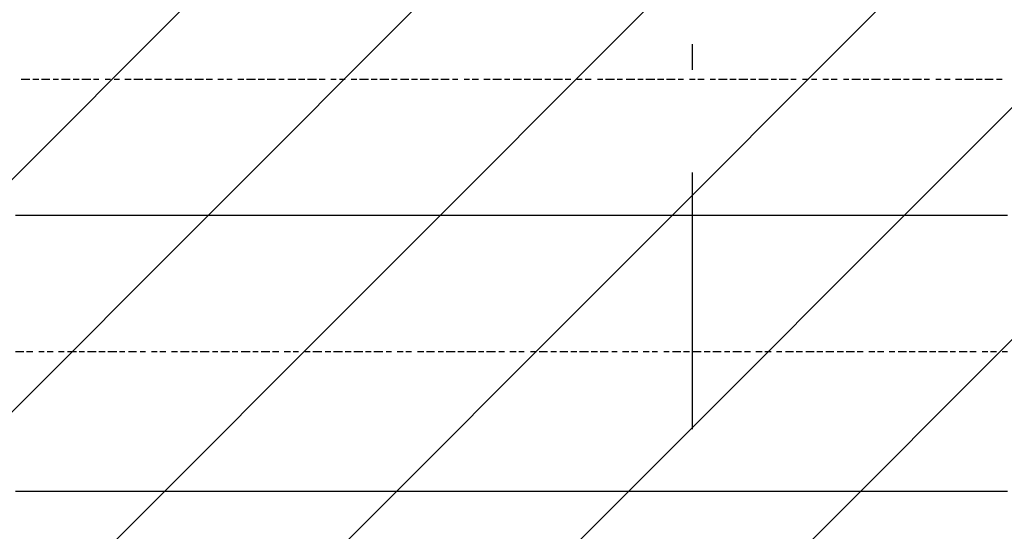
# Model space of a CAD drawing. Extents: x 997 to 109698, y 921 to 94021.
# Tile 344 of 656: x 12002 to 13442, y 48378 to 49125. Entities that reach past the tile are written whole.
import ezdxf

# ---------------------------------------------------------------- set-up
doc = ezdxf.new("R2010")
doc.units = 0
doc.header["$MEASUREMENT"] = 0
doc.layers.add('12', color=7, linetype='CONTINUOUS')
doc.layers.add('28', color=7, linetype='CONTINUOUS')

msp = doc.modelspace()

# ---------------------------------------------------------------- linework, layer by layer
at = {"layer": '12', "color": 1}
for p, q in [((12003.630503, 49038.563401), (12016.630503, 49038.563401)), ((12020.630503, 49038.563401), (12029.630503, 49038.563401)), ((12033.630503, 49038.563401), (12045.630503, 49038.563401)), ((12050.630503, 49038.563401), (12058.630503, 49038.563401)), ((12062.630503, 49038.563401), (12075.630503, 49038.563401)), ((12079.630503, 49038.563401), (12088.630503, 49038.563401)), ((12092.630503, 49038.563401), (12105.630503, 49038.563401)), ((12109.630503, 49038.563401), (12117.630503, 49038.563401)), ((12126.630503, 49038.563401), (12134.630503, 49038.563401)), ((12139.630503, 49038.563401), (12147.630503, 49038.563401)), ((12155.630503, 49038.563401), (12164.630503, 49038.563401)), ((12168.630503, 49038.563401), (12181.630503, 49038.563401)), ((12185.630503, 49038.563401), (12194.630503, 49038.563401)), ((12198.630503, 49038.563401), (12210.630503, 49038.563401)), ((12215.630503, 49038.563401), (12223.630503, 49038.563401)), ((12228.630503, 49038.563401), (12240.630503, 49038.563401)), ((12244.630503, 49038.563401), (12253.630503, 49038.563401)), ((12257.630503, 49038.563401), (12270.630503, 49038.563401)), ((12274.630503, 49038.563401), (12283.630503, 49038.563401)), ((12291.630503, 49038.563401), (12299.630503, 49038.563401)), ((12304.630503, 49038.563401), (12312.630503, 49038.563401)), ((12320.630503, 49038.563401), (12329.630503, 49038.563401)), ((12333.630503, 49038.563401), (12346.630503, 49038.563401)), ((12350.630503, 49038.563401), (12359.630503, 49038.563401)), ((12363.630503, 49038.563401), (12375.630503, 49038.563401)), ((12380.630503, 49038.563401), (12388.630503, 49038.563401)), ((12393.630503, 49038.563401), (12405.630503, 49038.563401)), ((12409.630503, 49038.563401), (12418.630503, 49038.563401)), ((12422.630503, 49038.563401), (12435.630503, 49038.563401)), ((12439.630503, 49038.563401), (12448.630503, 49038.563401)), ((12456.630503, 49038.563401), (12464.630503, 49038.563401)), ((12469.630503, 49038.563401), (12477.630503, 49038.563401)), ((12486.630503, 49038.563401), (12494.630503, 49038.563401)), ((12498.630503, 49038.563401), (12511.630503, 49038.563401)), ((12515.630503, 49038.563401), (12524.630503, 49038.563401)), ((12528.630503, 49038.563401), (12541.630503, 49038.563401)), ((12545.630503, 49038.563401), (12553.630503, 49038.563401)), ((12558.630503, 49038.563401), (12570.630503, 49038.563401)), ((12574.630503, 49038.563401), (12583.630503, 49038.563401)), ((12587.630503, 49038.563401), (12600.630503, 49038.563401)), ((12604.630503, 49038.563401), (12613.630503, 49038.563401)), ((12617.630503, 49038.563401), (12629.630503, 49038.563401)), ((12634.630503, 49038.563401), (12642.630503, 49038.563401)), ((12651.630503, 49038.563401), (12659.630503, 49038.563401)), ((12663.630503, 49038.563401), (12672.630503, 49038.563401)), ((12680.630503, 49038.563401), (12689.630503, 49038.563401)), ((12693.630503, 49038.563401), (12706.630503, 49038.563401)), ((12710.630503, 49038.563401), (12718.630503, 49038.563401)), ((12723.630503, 49038.563401), (12735.630503, 49038.563401)), ((12739.630503, 49038.563401), (12748.630503, 49038.563401)), ((12752.630503, 49038.563401), (12765.630503, 49038.563401)), ((12769.630503, 49038.563401), (12778.630503, 49038.563401)), ((12782.630503, 49038.563401), (12795.630503, 49038.563401)), ((12799.630503, 49038.563401), (12807.630503, 49038.563401)), ((12816.630503, 49038.563401), (12824.630503, 49038.563401)), ((12828.630503, 49038.563401), (12837.630503, 49038.563401)), ((12846.630503, 49038.563401), (12854.630503, 49038.563401)), ((12858.630503, 49038.563401), (12871.630503, 49038.563401)), ((12875.630503, 49038.563401), (12883.630503, 49038.563401)), ((12888.630503, 49038.563401), (12901.630503, 49038.563401)), ((12905.630503, 49038.563401), (12913.630503, 49038.563401)), ((12917.630503, 49038.563401), (12930.630503, 49038.563401)), ((12934.630503, 49038.563401), (12943.630503, 49038.563401)), ((12947.630503, 49038.563401), (12960.630503, 49038.563401)), ((12964.630503, 49038.563401), (12972.630503, 49038.563401)), ((12981.630503, 49038.563401), (12989.630503, 49038.563401)), ((12993.630503, 49038.563401), (13002.630503, 49038.563401)), ((13011.630503, 49038.563401), (13019.630503, 49038.563401)), ((13023.630503, 49038.563401), (13036.630503, 49038.563401)), ((13040.630503, 49038.563401), (13049.630503, 49038.563401)), ((13053.630503, 49038.563401), (13066.630503, 49038.563401)), ((13070.630503, 49038.563401), (13078.630503, 49038.563401)), ((13082.630503, 49038.563401), (13096.630503, 49038.563401)), ((13100.630503, 49038.563401), (13108.630503, 49038.563401)), ((13112.630503, 49038.563401), (13125.630503, 49038.563401)), ((13129.630503, 49038.563401), (13137.630503, 49038.563401)), ((13146.630503, 49038.563401), (13155.630503, 49038.563401)), ((13159.630503, 49038.563401), (13167.630503, 49038.563401)), ((13176.630503, 49038.563401), (13184.630503, 49038.563401)), ((13188.630503, 49038.563401), (13197.630503, 49038.563401)), ((13206.630503, 49038.563401), (13214.630503, 49038.563401)), ((13218.630503, 49038.563401), (13231.630503, 49038.563401)), ((13235.630503, 49038.563401), (13243.630503, 49038.563401)), ((13247.630503, 49038.563401), (13260.630503, 49038.563401)), ((13265.630503, 49038.563401), (13273.630503, 49038.563401)), ((13277.630503, 49038.563401), (13290.630503, 49038.563401)), ((13294.630503, 49038.563401), (13302.630503, 49038.563401)), ((13307.630503, 49038.563401), (13320.630503, 49038.563401)), ((13324.630503, 49038.563401), (13332.630503, 49038.563401)), ((13341.630503, 49038.563401), (13349.630503, 49038.563401)), ((13354.630503, 49038.563401), (13362.630503, 49038.563401)), ((13370.630503, 49038.563401), (13379.630503, 49038.563401)), ((13383.630503, 49038.563401), (13396.630503, 49038.563401)), ((13400.630503, 49038.563401), (13409.630503, 49038.563401)), ((13413.630503, 49038.563401), (13425.630503, 49038.563401)), ((13430.630503, 49038.563401), (13438.630503, 49038.563401)), ((11995.630503, 48640.563401), (12007.630503, 48640.563401)), ((12011.630503, 48640.563401), (12020.630503, 48640.563401)), ((12029.630503, 48640.563401), (12037.630503, 48640.563401)), ((12041.630503, 48640.563401), (12050.630503, 48640.563401)), ((12058.630503, 48640.563401), (12066.630503, 48640.563401)), ((12071.630503, 48640.563401), (12084.630503, 48640.563401)), ((12088.630503, 48640.563401), (12096.630503, 48640.563401)), ((12100.630503, 48640.563401), (12113.630503, 48640.563401)), ((12117.630503, 48640.563401), (12126.630503, 48640.563401)), ((12130.630503, 48640.563401), (12143.630503, 48640.563401)), ((12147.630503, 48640.563401), (12155.630503, 48640.563401)), ((12160.630503, 48640.563401), (12172.630503, 48640.563401)), ((12177.630503, 48640.563401), (12185.630503, 48640.563401)), ((12194.630503, 48640.563401), (12202.630503, 48640.563401)), ((12206.630503, 48640.563401), (12215.630503, 48640.563401)), ((12223.630503, 48640.563401), (12232.630503, 48640.563401)), ((12236.630503, 48640.563401), (12249.630503, 48640.563401)), ((12253.630503, 48640.563401), (12261.630503, 48640.563401)), ((12265.630503, 48640.563401), (12278.630503, 48640.563401)), ((12283.630503, 48640.563401), (12291.630503, 48640.563401)), ((12295.630503, 48640.563401), (12308.630503, 48640.563401)), ((12312.630503, 48640.563401), (12320.630503, 48640.563401)), ((12325.630503, 48640.563401), (12338.630503, 48640.563401)), ((12342.630503, 48640.563401), (12350.630503, 48640.563401)), ((12354.630503, 48640.563401), (12367.630503, 48640.563401)), ((12371.630503, 48640.563401), (12380.630503, 48640.563401)), ((12388.630503, 48640.563401), (12397.630503, 48640.563401)), ((12401.630503, 48640.563401), (12409.630503, 48640.563401)), ((12418.630503, 48640.563401), (12426.630503, 48640.563401)), ((12430.630503, 48640.563401), (12443.630503, 48640.563401)), ((12448.630503, 48640.563401), (12456.630503, 48640.563401)), ((12460.630503, 48640.563401), (12473.630503, 48640.563401)), ((12477.630503, 48640.563401), (12486.630503, 48640.563401)), ((12490.630503, 48640.563401), (12503.630503, 48640.563401)), ((12507.630503, 48640.563401), (12515.630503, 48640.563401)), ((12519.630503, 48640.563401), (12532.630503, 48640.563401)), ((12537.630503, 48640.563401), (12545.630503, 48640.563401)), ((12553.630503, 48640.563401), (12562.630503, 48640.563401)), ((12566.630503, 48640.563401), (12574.630503, 48640.563401)), ((12583.630503, 48640.563401), (12592.630503, 48640.563401)), ((12596.630503, 48640.563401), (12608.630503, 48640.563401)), ((12613.630503, 48640.563401), (12621.630503, 48640.563401)), ((12625.630503, 48640.563401), (12638.630503, 48640.563401)), ((12642.630503, 48640.563401), (12651.630503, 48640.563401)), ((12655.630503, 48640.563401), (12668.630503, 48640.563401)), ((12672.630503, 48640.563401), (12680.630503, 48640.563401)), ((12684.630503, 48640.563401), (12697.630503, 48640.563401)), ((12702.630503, 48640.563401), (12710.630503, 48640.563401)), ((12718.630503, 48640.563401), (12727.630503, 48640.563401)), ((12731.630503, 48640.563401), (12739.630503, 48640.563401)), ((12748.630503, 48640.563401), (12757.630503, 48640.563401)), ((12761.630503, 48640.563401), (12773.630503, 48640.563401)), ((12778.630503, 48640.563401), (12786.630503, 48640.563401)), ((12791.630503, 48640.563401), (12803.630503, 48640.563401)), ((12807.630503, 48640.563401), (12816.630503, 48640.563401)), ((12820.630503, 48640.563401), (12833.630503, 48640.563401)), ((12837.630503, 48640.563401), (12846.630503, 48640.563401)), ((12850.630503, 48640.563401), (12862.630503, 48640.563401)), ((12867.630503, 48640.563401), (12875.630503, 48640.563401)), ((12883.630503, 48640.563401), (12892.630503, 48640.563401)), ((12896.630503, 48640.563401), (12905.630503, 48640.563401)), ((12913.630503, 48640.563401), (12922.630503, 48640.563401)), ((12926.630503, 48640.563401), (12934.630503, 48640.563401)), ((12943.630503, 48640.563401), (12951.630503, 48640.563401)), ((12956.630503, 48640.563401), (12968.630503, 48640.563401)), ((12972.630503, 48640.563401), (12981.630503, 48640.563401)), ((12985.630503, 48640.563401), (12998.630503, 48640.563401)), ((13002.630503, 48640.563401), (13011.630503, 48640.563401)), ((13015.630503, 48640.563401), (13027.630503, 48640.563401)), ((13032.630503, 48640.563401), (13040.630503, 48640.563401)), ((13044.630503, 48640.563401), (13057.630503, 48640.563401)), ((13061.630503, 48640.563401), (13070.630503, 48640.563401)), ((13078.630503, 48640.563401), (13087.630503, 48640.563401)), ((13091.630503, 48640.563401), (13100.630503, 48640.563401)), ((13108.630503, 48640.563401), (13116.630503, 48640.563401)), ((13121.630503, 48640.563401), (13133.630503, 48640.563401)), ((13137.630503, 48640.563401), (13146.630503, 48640.563401)), ((13151.630503, 48640.563401), (13163.630503, 48640.563401)), ((13167.630503, 48640.563401), (13176.630503, 48640.563401)), ((13180.630503, 48640.563401), (13192.630503, 48640.563401)), ((13197.630503, 48640.563401), (13206.630503, 48640.563401)), ((13210.630503, 48640.563401), (13222.630503, 48640.563401)), ((13226.630503, 48640.563401), (13235.630503, 48640.563401)), ((13243.630503, 48640.563401), (13252.630503, 48640.563401)), ((13256.630503, 48640.563401), (13265.630503, 48640.563401)), ((13273.630503, 48640.563401), (13281.630503, 48640.563401)), ((13286.630503, 48640.563401), (13298.630503, 48640.563401)), ((13302.630503, 48640.563401), (13311.630503, 48640.563401)), ((13316.630503, 48640.563401), (13328.630503, 48640.563401)), ((13332.630503, 48640.563401), (13341.630503, 48640.563401)), ((13345.630503, 48640.563401), (13358.630503, 48640.563401)), ((13362.630503, 48640.563401), (13370.630503, 48640.563401)), ((13375.630503, 48640.563401), (13387.630503, 48640.563401)), ((13391.630503, 48640.563401), (13400.630503, 48640.563401)), ((13409.630503, 48640.563401), (13417.630503, 48640.563401)), ((13421.630503, 48640.563401), (13430.630503, 48640.563401)), ((13438.630503, 48640.563401), (13446.630503, 48640.563401))]:
    msp.add_line(p, q, dxfattribs=at)
at = {"layer": '12', "color": 5}
for p, q in [((11995.630503, 48839.563401), (12007.630503, 48839.563401)), ((12007.630503, 48839.563401), (12016.630503, 48839.563401)), ((12016.630503, 48839.563401), (12029.630503, 48839.563401)), ((12029.630503, 48839.563401), (12037.630503, 48839.563401)), ((12037.630503, 48839.563401), (12045.630503, 48839.563401)), ((12045.630503, 48839.563401), (12058.630503, 48839.563401)), ((12058.630503, 48839.563401), (12066.630503, 48839.563401)), ((12066.630503, 48839.563401), (12075.630503, 48839.563401)), ((12075.630503, 48839.563401), (12088.630503, 48839.563401)), ((12088.630503, 48839.563401), (12096.630503, 48839.563401)), ((12096.630503, 48839.563401), (12105.630503, 48839.563401)), ((12105.630503, 48839.563401), (12117.630503, 48839.563401)), ((12117.630503, 48839.563401), (12126.630503, 48839.563401)), ((12126.630503, 48839.563401), (12139.630503, 48839.563401)), ((12139.630503, 48839.563401), (12147.630503, 48839.563401)), ((12147.630503, 48839.563401), (12155.630503, 48839.563401)), ((12155.630503, 48839.563401), (12168.630503, 48839.563401)), ((12168.630503, 48839.563401), (12177.630503, 48839.563401)), ((12177.630503, 48839.563401), (12185.630503, 48839.563401)), ((12185.630503, 48839.563401), (12198.630503, 48839.563401)), ((12198.630503, 48839.563401), (12206.630503, 48839.563401)), ((12206.630503, 48839.563401), (12215.630503, 48839.563401)), ((12215.630503, 48839.563401), (12228.630503, 48839.563401)), ((12228.630503, 48839.563401), (12236.630503, 48839.563401)), ((12236.630503, 48839.563401), (12249.630503, 48839.563401)), ((12249.630503, 48839.563401), (12257.630503, 48839.563401)), ((12257.630503, 48839.563401), (12265.630503, 48839.563401)), ((12265.630503, 48839.563401), (12278.630503, 48839.563401)), ((12278.630503, 48839.563401), (12287.630503, 48839.563401)), ((12287.630503, 48839.563401), (12295.630503, 48839.563401)), ((12295.630503, 48839.563401), (12308.630503, 48839.563401)), ((12308.630503, 48839.563401), (12316.630503, 48839.563401)), ((12316.630503, 48839.563401), (12325.630503, 48839.563401)), ((12325.630503, 48839.563401), (12338.630503, 48839.563401)), ((12338.630503, 48839.563401), (12346.630503, 48839.563401)), ((12346.630503, 48839.563401), (12354.630503, 48839.563401)), ((12354.630503, 48839.563401), (12367.630503, 48839.563401)), ((12367.630503, 48839.563401), (12375.630503, 48839.563401)), ((12375.630503, 48839.563401), (12388.630503, 48839.563401)), ((12388.630503, 48839.563401), (12397.630503, 48839.563401)), ((12397.630503, 48839.563401), (12405.630503, 48839.563401)), ((12405.630503, 48839.563401), (12418.630503, 48839.563401)), ((12418.630503, 48839.563401), (12426.630503, 48839.563401)), ((12426.630503, 48839.563401), (12435.630503, 48839.563401)), ((12435.630503, 48839.563401), (12448.630503, 48839.563401)), ((12448.630503, 48839.563401), (12456.630503, 48839.563401)), ((12456.630503, 48839.563401), (12464.630503, 48839.563401)), ((12464.630503, 48839.563401), (12477.630503, 48839.563401)), ((12477.630503, 48839.563401), (12486.630503, 48839.563401)), ((12486.630503, 48839.563401), (12498.630503, 48839.563401)), ((12498.630503, 48839.563401), (12507.630503, 48839.563401)), ((12507.630503, 48839.563401), (12515.630503, 48839.563401)), ((12515.630503, 48839.563401), (12528.630503, 48839.563401)), ((12528.630503, 48839.563401), (12537.630503, 48839.563401)), ((12537.630503, 48839.563401), (12545.630503, 48839.563401)), ((12545.630503, 48839.563401), (12558.630503, 48839.563401)), ((12558.630503, 48839.563401), (12566.630503, 48839.563401)), ((12566.630503, 48839.563401), (12574.630503, 48839.563401)), ((12574.630503, 48839.563401), (12587.630503, 48839.563401)), ((12587.630503, 48839.563401), (12596.630503, 48839.563401)), ((12596.630503, 48839.563401), (12608.630503, 48839.563401)), ((12608.630503, 48839.563401), (12617.630503, 48839.563401)), ((12617.630503, 48839.563401), (12625.630503, 48839.563401)), ((12625.630503, 48839.563401), (12638.630503, 48839.563401)), ((12638.630503, 48839.563401), (12647.630503, 48839.563401)), ((12647.630503, 48839.563401), (12655.630503, 48839.563401)), ((12655.630503, 48839.563401), (12668.630503, 48839.563401)), ((12668.630503, 48839.563401), (12676.630503, 48839.563401)), ((12676.630503, 48839.563401), (12684.630503, 48839.563401)), ((12684.630503, 48839.563401), (12697.630503, 48839.563401)), ((12697.630503, 48839.563401), (12706.630503, 48839.563401)), ((12706.630503, 48839.563401), (12718.630503, 48839.563401)), ((12718.630503, 48839.563401), (12727.630503, 48839.563401)), ((12727.630503, 48839.563401), (12735.630503, 48839.563401)), ((12735.630503, 48839.563401), (12748.630503, 48839.563401)), ((12748.630503, 48839.563401), (12757.630503, 48839.563401)), ((12757.630503, 48839.563401), (12765.630503, 48839.563401)), ((12765.630503, 48839.563401), (12778.630503, 48839.563401)), ((12778.630503, 48839.563401), (12786.630503, 48839.563401)), ((12786.630503, 48839.563401), (12795.630503, 48839.563401)), ((12795.630503, 48839.563401), (12807.630503, 48839.563401)), ((12807.630503, 48839.563401), (12816.630503, 48839.563401)), ((12816.630503, 48839.563401), (12828.630503, 48839.563401)), ((12828.630503, 48839.563401), (12837.630503, 48839.563401)), ((12837.630503, 48839.563401), (12846.630503, 48839.563401)), ((12846.630503, 48839.563401), (12858.630503, 48839.563401)), ((12858.630503, 48839.563401), (12867.630503, 48839.563401)), ((12867.630503, 48839.563401), (12875.630503, 48839.563401)), ((12875.630503, 48839.563401), (12888.630503, 48839.563401)), ((12888.630503, 48839.563401), (12896.630503, 48839.563401)), ((12896.630503, 48839.563401), (12905.630503, 48839.563401)), ((12905.630503, 48839.563401), (12917.630503, 48839.563401)), ((12917.630503, 48839.563401), (12926.630503, 48839.563401)), ((12926.630503, 48839.563401), (12934.630503, 48839.563401)), ((12934.630503, 48839.563401), (12947.630503, 48839.563401)), ((12947.630503, 48839.563401), (12956.630503, 48839.563401)), ((12956.630503, 48839.563401), (12968.630503, 48839.563401)), ((12968.630503, 48839.563401), (12977.630503, 48839.563401)), ((12977.630503, 48839.563401), (12985.630503, 48839.563401)), ((12985.630503, 48839.563401), (12998.630503, 48839.563401)), ((12998.630503, 48839.563401), (13006.630503, 48839.563401)), ((13006.630503, 48839.563401), (13015.630503, 48839.563401)), ((13015.630503, 48839.563401), (13027.630503, 48839.563401)), ((13027.630503, 48839.563401), (13036.630503, 48839.563401)), ((13036.630503, 48839.563401), (13044.630503, 48839.563401)), ((13044.630503, 48839.563401), (13057.630503, 48839.563401)), ((13057.630503, 48839.563401), (13066.630503, 48839.563401)), ((13066.630503, 48839.563401), (13078.630503, 48839.563401)), ((13078.630503, 48839.563401), (13087.630503, 48839.563401)), ((13087.630503, 48839.563401), (13096.630503, 48839.563401)), ((13096.630503, 48839.563401), (13108.630503, 48839.563401)), ((13108.630503, 48839.563401), (13116.630503, 48839.563401)), ((13116.630503, 48839.563401), (13125.630503, 48839.563401)), ((13125.630503, 48839.563401), (13137.630503, 48839.563401)), ((13137.630503, 48839.563401), (13146.630503, 48839.563401)), ((13146.630503, 48839.563401), (13155.630503, 48839.563401)), ((13155.630503, 48839.563401), (13167.630503, 48839.563401)), ((13167.630503, 48839.563401), (13176.630503, 48839.563401)), ((13176.630503, 48839.563401), (13188.630503, 48839.563401)), ((13188.630503, 48839.563401), (13197.630503, 48839.563401)), ((13197.630503, 48839.563401), (13206.630503, 48839.563401)), ((13206.630503, 48839.563401), (13218.630503, 48839.563401)), ((13218.630503, 48839.563401), (13226.630503, 48839.563401)), ((13226.630503, 48839.563401), (13235.630503, 48839.563401)), ((13235.630503, 48839.563401), (13247.630503, 48839.563401)), ((13247.630503, 48839.563401), (13256.630503, 48839.563401)), ((13256.630503, 48839.563401), (13265.630503, 48839.563401)), ((13265.630503, 48839.563401), (13277.630503, 48839.563401)), ((13277.630503, 48839.563401), (13286.630503, 48839.563401)), ((13286.630503, 48839.563401), (13298.630503, 48839.563401)), ((13298.630503, 48839.563401), (13307.630503, 48839.563401)), ((13307.630503, 48839.563401), (13316.630503, 48839.563401)), ((13316.630503, 48839.563401), (13328.630503, 48839.563401)), ((13328.630503, 48839.563401), (13336.630503, 48839.563401)), ((13336.630503, 48839.563401), (13345.630503, 48839.563401)), ((13345.630503, 48839.563401), (13358.630503, 48839.563401)), ((13358.630503, 48839.563401), (13366.630503, 48839.563401)), ((13366.630503, 48839.563401), (13375.630503, 48839.563401)), ((13375.630503, 48839.563401), (13387.630503, 48839.563401)), ((13387.630503, 48839.563401), (13396.630503, 48839.563401)), ((13396.630503, 48839.563401), (13409.630503, 48839.563401)), ((13409.630503, 48839.563401), (13417.630503, 48839.563401)), ((13417.630503, 48839.563401), (13425.630503, 48839.563401)), ((13425.630503, 48839.563401), (13438.630503, 48839.563401)), ((13438.630503, 48839.563401), (13446.630503, 48839.563401)), ((11995.630503, 48436.563401), (12007.630503, 48436.563401)), ((12007.630503, 48436.563401), (12016.630503, 48436.563401)), ((12016.630503, 48436.563401), (12029.630503, 48436.563401)), ((12029.630503, 48436.563401), (12037.630503, 48436.563401)), ((12037.630503, 48436.563401), (12045.630503, 48436.563401)), ((12045.630503, 48436.563401), (12058.630503, 48436.563401)), ((12058.630503, 48436.563401), (12066.630503, 48436.563401)), ((12066.630503, 48436.563401), (12075.630503, 48436.563401)), ((12075.630503, 48436.563401), (12088.630503, 48436.563401)), ((12088.630503, 48436.563401), (12096.630503, 48436.563401)), ((12096.630503, 48436.563401), (12105.630503, 48436.563401)), ((12105.630503, 48436.563401), (12117.630503, 48436.563401)), ((12117.630503, 48436.563401), (12126.630503, 48436.563401)), ((12126.630503, 48436.563401), (12139.630503, 48436.563401)), ((12139.630503, 48436.563401), (12147.630503, 48436.563401)), ((12147.630503, 48436.563401), (12155.630503, 48436.563401)), ((12155.630503, 48436.563401), (12168.630503, 48436.563401)), ((12168.630503, 48436.563401), (12177.630503, 48436.563401)), ((12177.630503, 48436.563401), (12185.630503, 48436.563401)), ((12185.630503, 48436.563401), (12198.630503, 48436.563401)), ((12198.630503, 48436.563401), (12206.630503, 48436.563401)), ((12206.630503, 48436.563401), (12215.630503, 48436.563401)), ((12215.630503, 48436.563401), (12228.630503, 48436.563401)), ((12228.630503, 48436.563401), (12236.630503, 48436.563401)), ((12236.630503, 48436.563401), (12249.630503, 48436.563401)), ((12249.630503, 48436.563401), (12257.630503, 48436.563401)), ((12257.630503, 48436.563401), (12265.630503, 48436.563401)), ((12265.630503, 48436.563401), (12278.630503, 48436.563401)), ((12278.630503, 48436.563401), (12287.630503, 48436.563401)), ((12287.630503, 48436.563401), (12295.630503, 48436.563401)), ((12295.630503, 48436.563401), (12308.630503, 48436.563401)), ((12308.630503, 48436.563401), (12316.630503, 48436.563401)), ((12316.630503, 48436.563401), (12325.630503, 48436.563401)), ((12325.630503, 48436.563401), (12338.630503, 48436.563401)), ((12338.630503, 48436.563401), (12346.630503, 48436.563401)), ((12346.630503, 48436.563401), (12354.630503, 48436.563401)), ((12354.630503, 48436.563401), (12367.630503, 48436.563401)), ((12367.630503, 48436.563401), (12375.630503, 48436.563401)), ((12375.630503, 48436.563401), (12388.630503, 48436.563401)), ((12388.630503, 48436.563401), (12397.630503, 48436.563401)), ((12397.630503, 48436.563401), (12405.630503, 48436.563401)), ((12405.630503, 48436.563401), (12418.630503, 48436.563401)), ((12418.630503, 48436.563401), (12426.630503, 48436.563401)), ((12426.630503, 48436.563401), (12435.630503, 48436.563401)), ((12435.630503, 48436.563401), (12448.630503, 48436.563401)), ((12448.630503, 48436.563401), (12456.630503, 48436.563401)), ((12456.630503, 48436.563401), (12464.630503, 48436.563401)), ((12464.630503, 48436.563401), (12477.630503, 48436.563401)), ((12477.630503, 48436.563401), (12486.630503, 48436.563401)), ((12486.630503, 48436.563401), (12498.630503, 48436.563401)), ((12498.630503, 48436.563401), (12507.630503, 48436.563401)), ((12507.630503, 48436.563401), (12515.630503, 48436.563401)), ((12515.630503, 48436.563401), (12528.630503, 48436.563401)), ((12528.630503, 48436.563401), (12537.630503, 48436.563401)), ((12537.630503, 48436.563401), (12545.630503, 48436.563401)), ((12545.630503, 48436.563401), (12558.630503, 48436.563401)), ((12558.630503, 48436.563401), (12566.630503, 48436.563401)), ((12566.630503, 48436.563401), (12574.630503, 48436.563401)), ((12574.630503, 48436.563401), (12587.630503, 48436.563401)), ((12587.630503, 48436.563401), (12596.630503, 48436.563401)), ((12596.630503, 48436.563401), (12608.630503, 48436.563401)), ((12608.630503, 48436.563401), (12617.630503, 48436.563401)), ((12617.630503, 48436.563401), (12625.630503, 48436.563401)), ((12625.630503, 48436.563401), (12638.630503, 48436.563401)), ((12638.630503, 48436.563401), (12647.630503, 48436.563401)), ((12647.630503, 48436.563401), (12655.630503, 48436.563401)), ((12655.630503, 48436.563401), (12668.630503, 48436.563401)), ((12668.630503, 48436.563401), (12676.630503, 48436.563401)), ((12676.630503, 48436.563401), (12684.630503, 48436.563401)), ((12684.630503, 48436.563401), (12697.630503, 48436.563401)), ((12697.630503, 48436.563401), (12706.630503, 48436.563401)), ((12706.630503, 48436.563401), (12718.630503, 48436.563401)), ((12718.630503, 48436.563401), (12727.630503, 48436.563401)), ((12727.630503, 48436.563401), (12735.630503, 48436.563401)), ((12735.630503, 48436.563401), (12748.630503, 48436.563401)), ((12748.630503, 48436.563401), (12757.630503, 48436.563401)), ((12757.630503, 48436.563401), (12765.630503, 48436.563401)), ((12765.630503, 48436.563401), (12778.630503, 48436.563401)), ((12778.630503, 48436.563401), (12786.630503, 48436.563401)), ((12786.630503, 48436.563401), (12795.630503, 48436.563401)), ((12795.630503, 48436.563401), (12807.630503, 48436.563401)), ((12807.630503, 48436.563401), (12816.630503, 48436.563401)), ((12816.630503, 48436.563401), (12828.630503, 48436.563401)), ((12828.630503, 48436.563401), (12837.630503, 48436.563401)), ((12837.630503, 48436.563401), (12846.630503, 48436.563401)), ((12846.630503, 48436.563401), (12858.630503, 48436.563401)), ((12858.630503, 48436.563401), (12867.630503, 48436.563401)), ((12867.630503, 48436.563401), (12875.630503, 48436.563401)), ((12875.630503, 48436.563401), (12888.630503, 48436.563401)), ((12888.630503, 48436.563401), (12896.630503, 48436.563401)), ((12896.630503, 48436.563401), (12905.630503, 48436.563401)), ((12905.630503, 48436.563401), (12917.630503, 48436.563401)), ((12917.630503, 48436.563401), (12926.630503, 48436.563401)), ((12926.630503, 48436.563401), (12934.630503, 48436.563401)), ((12934.630503, 48436.563401), (12947.630503, 48436.563401)), ((12947.630503, 48436.563401), (12956.630503, 48436.563401)), ((12956.630503, 48436.563401), (12968.630503, 48436.563401)), ((12968.630503, 48436.563401), (12977.630503, 48436.563401)), ((12977.630503, 48436.563401), (12985.630503, 48436.563401)), ((12985.630503, 48436.563401), (12998.630503, 48436.563401)), ((12998.630503, 48436.563401), (13006.630503, 48436.563401)), ((13006.630503, 48436.563401), (13015.630503, 48436.563401)), ((13015.630503, 48436.563401), (13027.630503, 48436.563401)), ((13027.630503, 48436.563401), (13036.630503, 48436.563401)), ((13036.630503, 48436.563401), (13044.630503, 48436.563401)), ((13044.630503, 48436.563401), (13057.630503, 48436.563401)), ((13057.630503, 48436.563401), (13066.630503, 48436.563401)), ((13066.630503, 48436.563401), (13078.630503, 48436.563401)), ((13078.630503, 48436.563401), (13087.630503, 48436.563401)), ((13087.630503, 48436.563401), (13096.630503, 48436.563401)), ((13096.630503, 48436.563401), (13108.630503, 48436.563401)), ((13108.630503, 48436.563401), (13116.630503, 48436.563401)), ((13116.630503, 48436.563401), (13125.630503, 48436.563401)), ((13125.630503, 48436.563401), (13137.630503, 48436.563401)), ((13137.630503, 48436.563401), (13146.630503, 48436.563401)), ((13146.630503, 48436.563401), (13155.630503, 48436.563401)), ((13155.630503, 48436.563401), (13167.630503, 48436.563401)), ((13167.630503, 48436.563401), (13176.630503, 48436.563401)), ((13176.630503, 48436.563401), (13188.630503, 48436.563401)), ((13188.630503, 48436.563401), (13197.630503, 48436.563401)), ((13197.630503, 48436.563401), (13206.630503, 48436.563401)), ((13206.630503, 48436.563401), (13218.630503, 48436.563401)), ((13218.630503, 48436.563401), (13226.630503, 48436.563401)), ((13226.630503, 48436.563401), (13235.630503, 48436.563401)), ((13235.630503, 48436.563401), (13247.630503, 48436.563401)), ((13247.630503, 48436.563401), (13256.630503, 48436.563401)), ((13256.630503, 48436.563401), (13265.630503, 48436.563401)), ((13265.630503, 48436.563401), (13277.630503, 48436.563401)), ((13277.630503, 48436.563401), (13286.630503, 48436.563401)), ((13286.630503, 48436.563401), (13298.630503, 48436.563401)), ((13298.630503, 48436.563401), (13307.630503, 48436.563401)), ((13307.630503, 48436.563401), (13316.630503, 48436.563401)), ((13316.630503, 48436.563401), (13328.630503, 48436.563401)), ((13328.630503, 48436.563401), (13336.630503, 48436.563401)), ((13336.630503, 48436.563401), (13345.630503, 48436.563401)), ((13345.630503, 48436.563401), (13358.630503, 48436.563401)), ((13358.630503, 48436.563401), (13366.630503, 48436.563401)), ((13366.630503, 48436.563401), (13375.630503, 48436.563401)), ((13375.630503, 48436.563401), (13387.630503, 48436.563401)), ((13387.630503, 48436.563401), (13396.630503, 48436.563401)), ((13396.630503, 48436.563401), (13409.630503, 48436.563401)), ((13409.630503, 48436.563401), (13417.630503, 48436.563401)), ((13417.630503, 48436.563401), (13425.630503, 48436.563401)), ((13425.630503, 48436.563401), (13438.630503, 48436.563401)), ((13438.630503, 48436.563401), (13446.630503, 48436.563401))]:
    msp.add_line(p, q, dxfattribs=at)
at = {"layer": '28', "color": 2}
for p, q in [((8218.869431, 45120.658275), (21784.166394, 58685.955237)), ((8558.280686, 45120.658275), (22123.577649, 58685.955237)), ((8897.691941, 45120.658275), (22462.988904, 58685.955237)), ((9237.103196, 45120.658275), (22802.400159, 58685.955237)), ((9576.514451, 45120.658275), (23141.811414, 58685.955237)), ((9915.925706, 45120.658275), (23481.222669, 58685.955237))]:
    msp.add_line(p, q, dxfattribs=at)
at = {"layer": '28', "color": 4, "linetype": 'Continuous'}
msp.add_line((12985.630503, 49052.313401), (12985.630503, 49089.813401), dxfattribs=at)
at = {"layer": '28', "color": 4}
msp.add_line((12985.630503, 48527.313401), (12985.630503, 48902.313401), dxfattribs=at)

doc.saveas('drawing.dxf')
